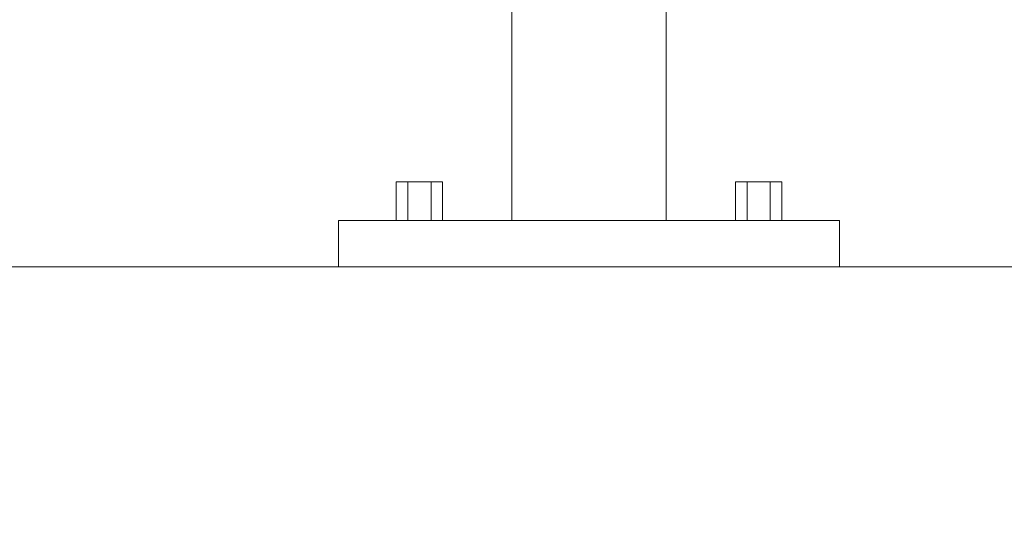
# Model space of a CAD drawing. Header units: millimetres. Extents: x -2233 to 61924, y -68080 to 6847.
# Tile 844 of 1056: x 27607 to 27863, y -67 to 64. Entities that reach past the tile are written whole.
import ezdxf

# ---------------------------------------------------------------- set-up
doc = ezdxf.new("R2010")
doc.units = ezdxf.units.MM
doc.layers.add('COTAS_P', color=1, linetype='Continuous', lineweight=0)
doc.layers.add('lateral_C09', color=7, linetype='Continuous', lineweight=0)
doc.dimstyles.new('R19_100', dxfattribs={"dimtxt": 250, "dimasz": 150, "dimexe": 150, "dimexo": 80, "dimgap": 100, "dimtad": 1, "dimtih": 1, "dimtoh": 1, "dimdsep": 46, "dimcen": 0.09, "dimadec": 0, "dimazin": 0, "dimtfac": 1, "dimtdec": 4, "dimtofl": 0, "dimtmove": 0, "dimatfit": 3, "dimfxl": 1, "dimtolj": 1, "dimtzin": 0, "dimarcsym": 0})

# ---------------------------------------------------------------- blocks, each defined once
blk = doc.blocks.new('DIM_R28_17')
at = {"layer": 'COTAS_P'}
for p, q in [((27500, 400), (27900, 400)), ((27900, 400), (27855, 250)), ((27900, 0), (27900, 400)), ((27900, 400), (27945, 250)), ((27900, 0), (27855, 150)), ((27900, 0), (27945, 150)), ((27500, 0), (27900, 0))]:
    blk.add_line(p, q, dxfattribs=at)
blk.add_text('400 P', height=250, rotation=90, dxfattribs=at).set_placement((27800, 200))
blk = doc.blocks.new('DIM_R28_18')
at = {"layer": 'COTAS_P'}
for p, q in [((27500, 600), (27900, 600)), ((27900, 600), (27855, 450)), ((27900, 0), (27900, 600)), ((27900, 600), (27945, 450)), ((27900, 0), (27855, 150)), ((27900, 0), (27945, 150)), ((27500, 0), (27900, 0))]:
    blk.add_line(p, q, dxfattribs=at)
blk.add_text('600 P', height=250, rotation=90, dxfattribs=at).set_placement((27800, 300))
blk = doc.blocks.new('DIM_R28_19')
at = {"layer": 'COTAS_P'}
for p, q in [((27700, 200), (28100, 200)), ((28100, 200), (28055, 50)), ((28100, 0), (28100, 200)), ((28100, 200), (28145, 50)), ((28100, 0), (28055, 150)), ((28100, 0), (28145, 150)), ((27700, 0), (28100, 0))]:
    blk.add_line(p, q, dxfattribs=at)
blk.add_text('200 P', height=250, rotation=90, dxfattribs=at).set_placement((28000, 100))
blk = doc.blocks.new('DIM_R28_31')
at = {"layer": 'COTAS_P'}
for p, q in [((26795.07, 0), (26795.07, -900)), ((28805.07, 0), (28805.07, -900)), ((26795.07, -900), (26945.07, -855)), ((28805.07, -900), (28655.07, -855)), ((26795.07, -900), (28805.07, -900)), ((26795.07, -900), (26945.07, -945)), ((28805.07, -900), (28655.07, -945))]:
    blk.add_line(p, q, dxfattribs=at)
blk.add_text('2010 P', height=250, dxfattribs=at).set_placement((27800.07, -800))
blk = doc.blocks.new('DIM_R28_33')
at = {"layer": 'COTAS_P'}
for p, q in [((112.7, 0), (112.7, -2500)), ((61924.13, 0), (61924.13, -2500)), ((112.7, -2500), (262.7, -2455)), ((61924.13, -2500), (61774.13, -2455)), ((112.7, -2500), (61924.13, -2500)), ((112.7, -2500), (262.7, -2545)), ((61924.13, -2500), (61774.13, -2545))]:
    blk.add_line(p, q, dxfattribs=at)
blk.add_text('61811.43 P', height=250, dxfattribs=at).set_placement((31018.42, -2400))

msp = doc.modelspace()

# ---------------------------------------------------------------- linework, layer by layer
at = {"layer": 'lateral_C09'}
for p, q in [((27735, 12), (27735, 446.125)), ((27775, 12), (27775, 446.125)), ((27735, 441.914), (27735, 12)), ((27775, 12), (27775, 441.914)), ((27735, 12), (27735, 335.107)), ((27775, 12), (27775, 335.107)), ((27735, 330.896), (27735, 12)), ((27775, 12), (27775, 330.896)), ((27708, 22), (27705, 22)), ((27705, 12), (27705, 22)), ((27714, 22), (27708, 22)), ((27708, 12), (27708, 22)), ((27717, 22), (27714, 22)), ((27714, 12), (27714, 22)), ((27717, 22), (27717, 12)), ((27796, 22), (27793, 22)), ((27793, 12), (27793, 22)), ((27802, 22), (27796, 22)), ((27796, 12), (27796, 22)), ((27805, 22), (27802, 22)), ((27802, 12), (27802, 22)), ((27805, 22), (27805, 12)), ((27690, 12), (27820, 12)), ((27690, 12), (27690, 0)), ((27708, 12), (27705, 12)), ((27714, 12), (27708, 12)), ((27714, 12), (27717, 12)), ((27735, 12), (27775, 12)), ((27796, 12), (27793, 12)), ((27802, 12), (27796, 12)), ((27802, 12), (27805, 12)), ((27820, 0), (27820, 12)), ((27690, 0), (27820, 0))]:
    msp.add_line(p, q, dxfattribs=at)

# ---------------------------------------------------------------- dimensions: what is measured, and where the dimension line sits
at = {"layer": 'COTAS_P'}
for p1, p2, distance, picture, middle in [((27500, 0), (27500, 600), -400, 'DIM_R28_18', (27900, 300)), ((27500, 0), (27500, 400), -400, 'DIM_R28_17', (27900, 200)), ((27700, 0), (27700, 200), -400, 'DIM_R28_19', (28100, 100)), ((112.7, 0), (61924.134, 0), -2500, 'DIM_R28_33', (31018.417, -2500)), ((26795.067, 0), (28805.067, 0), -900, 'DIM_R28_31', (27800.067, -900))]:
    dim = msp.add_aligned_dim(p1=p1, p2=p2, distance=distance, text='<> P', dimstyle='R19_100', dxfattribs=at)
    dim.commit()
    dim.dimension.update_dxf_attribs({"geometry": picture, "text_midpoint": middle})

doc.saveas('drawing.dxf')
